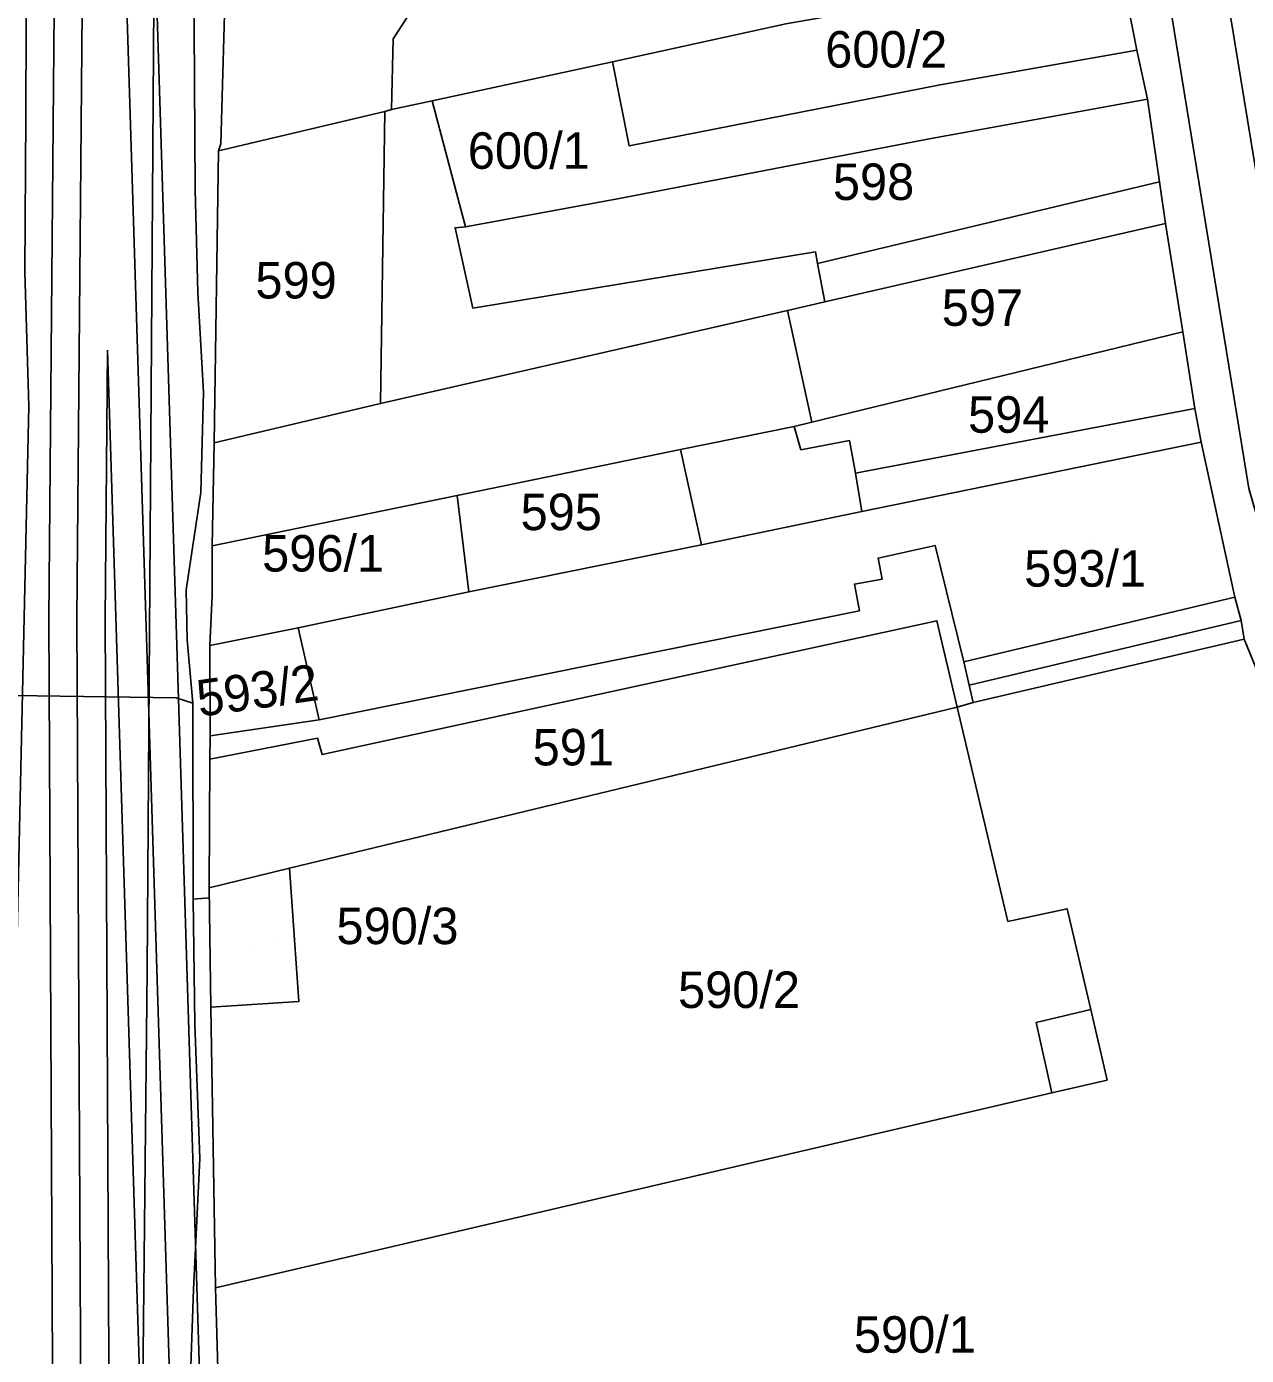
# Model space of a CAD drawing. Extents: x -263423 to -261326, y -1240067 to -1237864.
# Drawn here: x -263106.9 to -263040, y -1239293 to -1239220.1 of the extents above; entities that cross this region are included whole.
import ezdxf

# ---------------------------------------------------------------- set-up
doc = ezdxf.new("R2010")
doc.units = 0
for name, color, linetype in [('body_kn', 7, 'Continuous'), ('kladpar_druhypozemkov', 7, 'Continuous'), ('kladpar_hranice', 7, 'Continuous'), ('kladpar_parcelnecisla', 7, 'Continuous'), ('kladpar_plochy', 7, 'Continuous'), ('kladpar_sipky', 7, 'Continuous'), ('tarchy_linie', 7, 'Continuous'), ('zappar_hrandruhpozemk', 7, 'Continuous')]:
    doc.layers.add(name, color=color, linetype=linetype)

msp = doc.modelspace()

# ---------------------------------------------------------------- linework, layer by layer
at = {"layer": 'body_kn'}
for p, q in [((-263086.79, -1239220.81), (-263086.79, -1239220.81)), ((-263046, -1239221.43), (-263046, -1239221.43)), ((-263045.95, -1239221.7), (-263045.95, -1239221.7)), ((-263074.77, -1239222.07), (-263074.77, -1239222.07)), ((-263074.77, -1239222.07), (-263074.77, -1239222.07)), ((-263056.8, -1239223.33), (-263056.8, -1239223.33)), ((-263084.65, -1239224.22), (-263084.65, -1239224.22)), ((-263084.65, -1239224.22), (-263084.65, -1239224.22)), ((-263045.43, -1239224.12), (-263045.43, -1239224.12)), ((-263087.26, -1239224.8), (-263087.26, -1239224.8)), ((-263087.26, -1239224.8), (-263087.26, -1239224.8)), ((-263086.88, -1239224.68), (-263086.88, -1239224.68)), ((-263086.88, -1239224.68), (-263086.88, -1239224.68)), ((-263096.25, -1239226.57), (-263096.25, -1239226.57)), ((-263073.86, -1239226.68), (-263073.86, -1239226.68)), ((-263057.28, -1239226.28), (-263057.28, -1239226.28)), ((-263057.28, -1239226.28), (-263057.28, -1239226.28)), ((-263096.38, -1239226.95), (-263096.38, -1239226.95)), ((-263044.77, -1239228.65), (-263044.77, -1239228.65)), ((-263044.77, -1239228.65), (-263044.77, -1239228.65)), ((-263097.65, -1239229.09), (-263097.65, -1239229.09)), ((-263074.49, -1239229.59), (-263074.49, -1239229.59)), ((-263083.4, -1239231.17), (-263083.4, -1239231.17)), ((-263082.83, -1239231.12), (-263082.83, -1239231.12)), ((-263082.83, -1239231.12), (-263082.83, -1239231.12)), ((-263044.44, -1239230.94), (-263044.44, -1239230.94)), ((-263063.64, -1239232.49), (-263063.64, -1239232.49)), ((-263063.64, -1239232.49), (-263063.64, -1239232.49)), ((-263063.52, -1239233.13), (-263063.52, -1239233.13)), ((-263097.52, -1239234.73), (-263097.52, -1239234.73)), ((-263063.12, -1239235.24), (-263063.12, -1239235.24)), ((-263082.42, -1239235.58), (-263082.42, -1239235.58)), ((-263065.17, -1239235.7), (-263065.17, -1239235.7)), ((-263065.17, -1239235.7), (-263065.17, -1239235.7)), ((-263043.49, -1239236.87), (-263043.49, -1239236.87)), ((-263043.49, -1239236.87), (-263043.49, -1239236.87)), ((-263102.47, -1239237.88), (-263102.47, -1239237.88)), ((-263102.47, -1239237.88), (-263102.47, -1239237.88)), ((-263097.2, -1239240.18), (-263097.2, -1239240.18)), ((-263106.78, -1239240.96), (-263106.78, -1239240.96)), ((-263087.49, -1239240.81), (-263087.49, -1239240.81)), ((-263042.82, -1239241.08), (-263042.82, -1239241.08)), ((-263064.8, -1239242.06), (-263064.8, -1239242.06)), ((-263064.8, -1239242.06), (-263064.8, -1239242.06)), ((-263063.84, -1239241.83), (-263063.84, -1239241.83)), ((-263061.77, -1239242.83), (-263061.77, -1239242.83)), ((-263096.61, -1239242.96), (-263096.61, -1239242.96)), ((-263071.04, -1239243.33), (-263071.04, -1239243.33)), ((-263071.04, -1239243.33), (-263071.04, -1239243.33)), ((-263064.44, -1239243.34), (-263064.44, -1239243.34)), ((-263042.48, -1239242.93), (-263042.48, -1239242.93)), ((-263042.48, -1239242.93), (-263042.48, -1239242.93)), ((-263061.43, -1239244.62), (-263061.43, -1239244.62)), ((-263061.43, -1239244.62), (-263061.43, -1239244.62)), ((-263097.34, -1239245.69), (-263097.34, -1239245.69)), ((-263083.28, -1239245.86), (-263083.28, -1239245.86)), ((-263061.09, -1239246.72), (-263061.09, -1239246.72)), ((-263096.73, -1239248.61), (-263096.73, -1239248.61)), ((-263069.89, -1239248.56), (-263069.89, -1239248.56)), ((-263057.07, -1239248.59), (-263057.07, -1239248.59)), ((-263060.2, -1239249.28), (-263060.2, -1239249.28)), ((-263061.5, -1239250.71), (-263061.5, -1239250.71)), ((-263059.97, -1239250.43), (-263059.97, -1239250.43)), ((-263098.16, -1239251.03), (-263098.16, -1239251.03)), ((-263096.73, -1239251.35), (-263096.73, -1239251.35)), ((-263082.64, -1239251.14), (-263082.64, -1239251.14)), ((-263040.64, -1239251.42), (-263040.64, -1239251.42)), ((-263061.21, -1239252.18), (-263061.21, -1239252.18)), ((-263105.68, -1239252.61), (-263105.68, -1239252.61)), ((-263104.14, -1239252.62), (-263104.14, -1239252.62)), ((-263102.6, -1239252.63), (-263102.6, -1239252.63)), ((-263090.1, -1239252.7), (-263090.1, -1239252.7)), ((-263056.97, -1239252.72), (-263056.97, -1239252.72)), ((-263056.97, -1239252.72), (-263056.97, -1239252.72)), ((-263040.28, -1239252.7), (-263040.28, -1239252.7)), ((-263040.28, -1239252.7), (-263040.28, -1239252.7)), ((-263098.1, -1239253.77), (-263098.1, -1239253.77)), ((-263092.01, -1239253.1), (-263092.01, -1239253.1)), ((-263092.01, -1239253.1), (-263092.01, -1239253.1)), ((-263040.12, -1239253.72), (-263040.12, -1239253.72)), ((-263096.85, -1239254.08), (-263096.85, -1239254.08)), ((-263096.85, -1239254.08), (-263096.85, -1239254.08)), ((-263055.5, -1239254.98), (-263055.5, -1239254.98)), ((-263055.5, -1239254.98), (-263055.5, -1239254.98)), ((-263055.21, -1239256.25), (-263055.21, -1239256.25)), ((-263098.7, -1239256.94), (-263098.7, -1239256.94)), ((-263097.78, -1239257.24), (-263097.78, -1239257.24)), ((-263097.78, -1239257.24), (-263097.78, -1239257.24)), ((-263054.98, -1239257.21), (-263054.98, -1239257.21)), ((-263055.87, -1239257.45), (-263055.87, -1239257.45)), ((-263090.85, -1239258.15), (-263090.85, -1239258.15)), ((-263090.85, -1239258.15), (-263090.85, -1239258.15)), ((-263096.83, -1239259.03), (-263096.83, -1239259.03)), ((-263090.94, -1239259.16), (-263090.94, -1239259.16)), ((-263096.86, -1239260.3), (-263096.86, -1239260.3)), ((-263090.7, -1239260.06), (-263090.7, -1239260.06)), ((-263092.48, -1239266.29), (-263092.48, -1239266.29)), ((-263096.89, -1239267.36), (-263096.89, -1239267.36)), ((-263096.89, -1239267.36), (-263096.89, -1239267.36)), ((-263097.76, -1239267.99), (-263097.76, -1239267.99)), ((-263097.76, -1239267.99), (-263097.76, -1239267.99)), ((-263096.88, -1239267.91), (-263096.88, -1239267.91)), ((-263049.83, -1239268.51), (-263049.83, -1239268.51)), ((-263053.08, -1239269.2), (-263053.08, -1239269.2)), ((-263100.29, -1239271.86), (-263100.29, -1239271.86)), ((-263096.79, -1239273.91), (-263096.79, -1239273.91)), ((-263096.79, -1239273.91), (-263096.79, -1239273.91)), ((-263091.98, -1239273.6), (-263091.98, -1239273.6)), ((-263048.53, -1239274.04), (-263048.53, -1239274.04)), ((-263048.53, -1239274.04), (-263048.53, -1239274.04)), ((-263097.68, -1239274.83), (-263097.68, -1239274.83)), ((-263051.53, -1239274.75), (-263051.53, -1239274.75)), ((-263047.63, -1239277.9), (-263047.63, -1239277.9)), ((-263050.66, -1239278.61), (-263050.66, -1239278.61)), ((-263097.41, -1239282.2), (-263097.41, -1239282.2)), ((-263097.75, -1239289.39), (-263097.75, -1239289.39)), ((-263096.55, -1239289.29), (-263096.55, -1239289.29)), ((-263096.55, -1239289.29), (-263096.55, -1239289.29))]:
    msp.add_line(p, q, dxfattribs=at)
at = {"layer": 'kladpar_druhypozemkov'}
for p, q in [((-263060.34, -1239220.63), (-263060.34, -1239220.63)), ((-263078.96, -1239226.14), (-263078.96, -1239226.14)), ((-263060.1, -1239228.21), (-263060.1, -1239228.21)), ((-263092.1, -1239232.65), (-263092.1, -1239232.65)), ((-263054.6, -1239234.25), (-263054.6, -1239234.25)), ((-263053.4, -1239240.65), (-263053.4, -1239240.65)), ((-263077.5, -1239245.95), (-263077.5, -1239245.95)), ((-263090.41, -1239248.47), (-263090.41, -1239248.47)), ((-263048.6, -1239248.25), (-263048.6, -1239248.25)), ((-263094.2, -1239255.37), (-263094.2, -1239255.37)), ((-263077.4, -1239258.95), (-263077.4, -1239258.95)), ((-263094.59, -1239270.46), (-263094.59, -1239270.46)), ((-263067.16, -1239271.69), (-263067.16, -1239271.69)), ((-263057.7, -1239290.84), (-263057.7, -1239290.84))]:
    msp.add_line(p, q, dxfattribs=at)
at = {"layer": 'kladpar_hranice'}
for points in [[(-263095, -1239164.07), (-263095.44, -1239181.7), (-263095.94, -1239195.05), (-263096.19, -1239200.97), (-263096.28, -1239207.57), (-263095.7, -1239207.46), (-263095.97, -1239216.86), (-263096.25, -1239226.57), (-263096.38, -1239226.95), (-263096.61, -1239242.96), (-263096.73, -1239248.61), (-263096.73, -1239251.35), (-263096.85, -1239254.08), (-263096.83, -1239259.03), (-263096.86, -1239260.3), (-263096.89, -1239267.36), (-263096.79, -1239273.91), (-263096.55, -1239289.29), (-263096.19, -1239301.34)], [(-263048.58, -1239205.94), (-263047.75, -1239211.23), (-263047.48, -1239213.21), (-263046.92, -1239216.78), (-263065.26, -1239220), (-263074.77, -1239222.07), (-263084.65, -1239224.22), (-263086.88, -1239224.68), (-263087.26, -1239224.8), (-263096.38, -1239226.95), (-263096.25, -1239226.57), (-263095.97, -1239216.86), (-263091, -1239215.89), (-263084.42, -1239213.8), (-263067.07, -1239209.54), (-263048.58, -1239205.94)], [(-263074.77, -1239222.07), (-263065.26, -1239220), (-263046.92, -1239216.78), (-263046, -1239221.43), (-263056.8, -1239223.33), (-263073.86, -1239226.68), (-263074.77, -1239222.07)], [(-263038.31, -1239258.15), (-263040.12, -1239253.72), (-263040.28, -1239252.7), (-263040.64, -1239251.42), (-263042.48, -1239242.93), (-263042.82, -1239241.08), (-263043.49, -1239236.87), (-263044.44, -1239230.94), (-263044.77, -1239228.65), (-263045.43, -1239224.12), (-263045.95, -1239221.7), (-263046, -1239221.43), (-263046.92, -1239216.78)], [(-263084.65, -1239224.22), (-263074.77, -1239222.07), (-263073.86, -1239226.68), (-263056.8, -1239223.33), (-263046, -1239221.43), (-263045.95, -1239221.7), (-263045.43, -1239224.12), (-263057.28, -1239226.28), (-263074.49, -1239229.59), (-263082.83, -1239231.12), (-263084.65, -1239224.22)], [(-263057.28, -1239226.28), (-263045.43, -1239224.12), (-263044.77, -1239228.65), (-263044.44, -1239230.94), (-263063.12, -1239235.24), (-263065.17, -1239235.7), (-263087.49, -1239240.81), (-263087.26, -1239224.8), (-263086.88, -1239224.68), (-263084.65, -1239224.22), (-263082.83, -1239231.12), (-263074.49, -1239229.59), (-263057.28, -1239226.28)], [(-263087.26, -1239224.8), (-263087.49, -1239240.81), (-263096.61, -1239242.96), (-263096.38, -1239226.95), (-263087.26, -1239224.8)], [(-263065.17, -1239235.7), (-263063.12, -1239235.24), (-263044.44, -1239230.94), (-263043.49, -1239236.87), (-263063.84, -1239241.83), (-263064.8, -1239242.06), (-263071.04, -1239243.33), (-263083.28, -1239245.86), (-263096.73, -1239248.61), (-263096.61, -1239242.96), (-263087.49, -1239240.81), (-263065.17, -1239235.7)], [(-263043.49, -1239236.87), (-263042.82, -1239241.08), (-263042.48, -1239242.93), (-263061.09, -1239246.72), (-263069.89, -1239248.56), (-263071.04, -1239243.33), (-263064.8, -1239242.06), (-263063.84, -1239241.83), (-263043.49, -1239236.87)], [(-263042.48, -1239242.93), (-263040.64, -1239251.42), (-263040.28, -1239252.7), (-263040.12, -1239253.72), (-263054.98, -1239257.21), (-263055.87, -1239257.45), (-263056.97, -1239252.72), (-263090.7, -1239260.06), (-263090.94, -1239259.16), (-263096.86, -1239260.3), (-263096.83, -1239259.03), (-263090.85, -1239258.15), (-263092.01, -1239253.1), (-263090.1, -1239252.7), (-263082.64, -1239251.14), (-263069.89, -1239248.56), (-263061.09, -1239246.72), (-263042.48, -1239242.93)], [(-263071.04, -1239243.33), (-263069.89, -1239248.56), (-263082.64, -1239251.14), (-263083.28, -1239245.86), (-263071.04, -1239243.33)], [(-263096.85, -1239254.08), (-263096.73, -1239251.35), (-263096.73, -1239248.61), (-263083.28, -1239245.86), (-263082.64, -1239251.14), (-263090.1, -1239252.7), (-263092.01, -1239253.1), (-263096.85, -1239254.08)], [(-263056.97, -1239252.72), (-263055.87, -1239257.45), (-263092.48, -1239266.29), (-263096.89, -1239267.36), (-263096.86, -1239260.3), (-263090.94, -1239259.16), (-263090.7, -1239260.06), (-263056.97, -1239252.72)], [(-263092.01, -1239253.1), (-263090.85, -1239258.15), (-263096.83, -1239259.03), (-263096.85, -1239254.08), (-263092.01, -1239253.1)], [(-263096.55, -1239289.29), (-263050.66, -1239278.61), (-263051.53, -1239274.75), (-263048.53, -1239274.04), (-263049.83, -1239268.51), (-263053.08, -1239269.2), (-263055.87, -1239257.45), (-263054.98, -1239257.21), (-263040.12, -1239253.72), (-263038.31, -1239258.15), (-263027.41, -1239296.38), (-263069.94, -1239305.75), (-263095.43, -1239310.79), (-263095.55, -1239310.47), (-263096.38, -1239301.87), (-263096.18, -1239301.56), (-263096.19, -1239301.34), (-263096.55, -1239289.29)], [(-263096.79, -1239273.91), (-263091.98, -1239273.6), (-263092.48, -1239266.29), (-263055.87, -1239257.45), (-263053.08, -1239269.2), (-263049.83, -1239268.51), (-263048.53, -1239274.04), (-263051.53, -1239274.75), (-263050.66, -1239278.61), (-263096.55, -1239289.29), (-263096.79, -1239273.91)], [(-263096.89, -1239267.36), (-263092.48, -1239266.29), (-263091.98, -1239273.6), (-263096.79, -1239273.91), (-263096.89, -1239267.36)]]:
    msp.add_lwpolyline(points, dxfattribs=at)
at = {"layer": 'kladpar_plochy'}
for points in [[(-263095, -1239164.07), (-263095.44, -1239181.7), (-263095.94, -1239195.05), (-263096.19, -1239200.97), (-263096.28, -1239207.57), (-263095.7, -1239207.46), (-263095.97, -1239216.86), (-263096.25, -1239226.57), (-263096.38, -1239226.95), (-263096.61, -1239242.96), (-263096.73, -1239248.61), (-263096.73, -1239251.35), (-263096.85, -1239254.08), (-263096.83, -1239259.03), (-263096.86, -1239260.3), (-263096.89, -1239267.36), (-263096.79, -1239273.91), (-263096.55, -1239289.29), (-263096.19, -1239301.34)], [(-263038.31, -1239258.15), (-263040.12, -1239253.72), (-263040.28, -1239252.7), (-263040.64, -1239251.42), (-263042.48, -1239242.93), (-263042.82, -1239241.08), (-263043.49, -1239236.87), (-263044.44, -1239230.94), (-263044.77, -1239228.65), (-263045.43, -1239224.12), (-263045.95, -1239221.7), (-263046, -1239221.43), (-263046.92, -1239216.78)]]:
    msp.add_lwpolyline(points, dxfattribs=at)
for points in [[(-263048.58, -1239205.94), (-263047.75, -1239211.23), (-263047.48, -1239213.21), (-263046.92, -1239216.78), (-263065.26, -1239220), (-263074.77, -1239222.07), (-263084.65, -1239224.22), (-263086.88, -1239224.68), (-263087.26, -1239224.8), (-263096.38, -1239226.95), (-263096.25, -1239226.57), (-263095.97, -1239216.86), (-263091, -1239215.89), (-263084.42, -1239213.8), (-263067.07, -1239209.54)], [(-263074.77, -1239222.07), (-263065.26, -1239220), (-263046.92, -1239216.78), (-263046, -1239221.43), (-263056.8, -1239223.33), (-263073.86, -1239226.68)], [(-263084.65, -1239224.22), (-263074.77, -1239222.07), (-263073.86, -1239226.68), (-263056.8, -1239223.33), (-263046, -1239221.43), (-263045.95, -1239221.7), (-263045.43, -1239224.12), (-263057.28, -1239226.28), (-263074.49, -1239229.59), (-263082.83, -1239231.12)], [(-263057.28, -1239226.28), (-263045.43, -1239224.12), (-263044.77, -1239228.65), (-263044.44, -1239230.94), (-263063.12, -1239235.24), (-263065.17, -1239235.7), (-263087.49, -1239240.81), (-263087.26, -1239224.8), (-263086.88, -1239224.68), (-263084.65, -1239224.22), (-263082.83, -1239231.12), (-263074.49, -1239229.59)], [(-263087.26, -1239224.8), (-263087.49, -1239240.81), (-263096.61, -1239242.96), (-263096.38, -1239226.95)], [(-263065.17, -1239235.7), (-263063.12, -1239235.24), (-263044.44, -1239230.94), (-263043.49, -1239236.87), (-263063.84, -1239241.83), (-263064.8, -1239242.06), (-263071.04, -1239243.33), (-263083.28, -1239245.86), (-263096.73, -1239248.61), (-263096.61, -1239242.96), (-263087.49, -1239240.81)], [(-263043.49, -1239236.87), (-263042.82, -1239241.08), (-263042.48, -1239242.93), (-263061.09, -1239246.72), (-263069.89, -1239248.56), (-263071.04, -1239243.33), (-263064.8, -1239242.06), (-263063.84, -1239241.83)], [(-263042.48, -1239242.93), (-263040.64, -1239251.42), (-263040.28, -1239252.7), (-263040.12, -1239253.72), (-263054.98, -1239257.21), (-263055.87, -1239257.45), (-263056.97, -1239252.72), (-263090.7, -1239260.06), (-263090.94, -1239259.16), (-263096.86, -1239260.3), (-263096.83, -1239259.03), (-263090.85, -1239258.15), (-263092.01, -1239253.1), (-263090.1, -1239252.7), (-263082.64, -1239251.14), (-263069.89, -1239248.56), (-263061.09, -1239246.72)], [(-263071.04, -1239243.33), (-263069.89, -1239248.56), (-263082.64, -1239251.14), (-263083.28, -1239245.86)], [(-263096.85, -1239254.08), (-263096.73, -1239251.35), (-263096.73, -1239248.61), (-263083.28, -1239245.86), (-263082.64, -1239251.14), (-263090.1, -1239252.7), (-263092.01, -1239253.1)], [(-263056.97, -1239252.72), (-263055.87, -1239257.45), (-263092.48, -1239266.29), (-263096.89, -1239267.36), (-263096.86, -1239260.3), (-263090.94, -1239259.16), (-263090.7, -1239260.06)], [(-263092.01, -1239253.1), (-263090.85, -1239258.15), (-263096.83, -1239259.03), (-263096.85, -1239254.08)], [(-263096.55, -1239289.29), (-263050.66, -1239278.61), (-263051.53, -1239274.75), (-263048.53, -1239274.04), (-263049.83, -1239268.51), (-263053.08, -1239269.2), (-263055.87, -1239257.45), (-263054.98, -1239257.21), (-263040.12, -1239253.72), (-263038.31, -1239258.15), (-263027.41, -1239296.38), (-263069.94, -1239305.75), (-263095.43, -1239310.79), (-263095.55, -1239310.47), (-263096.38, -1239301.87), (-263096.18, -1239301.56), (-263096.19, -1239301.34)], [(-263096.79, -1239273.91), (-263091.98, -1239273.6), (-263092.48, -1239266.29), (-263055.87, -1239257.45), (-263053.08, -1239269.2), (-263049.83, -1239268.51), (-263048.53, -1239274.04), (-263051.53, -1239274.75), (-263050.66, -1239278.61), (-263096.55, -1239289.29)], [(-263096.89, -1239267.36), (-263092.48, -1239266.29), (-263091.98, -1239273.6), (-263096.79, -1239273.91)]]:
    msp.add_lwpolyline(points, close=True, dxfattribs=at)
at = {"layer": 'kladpar_sipky'}
msp.add_line((-263093.21, -1239270.13), (-263093.21, -1239270.13), dxfattribs=at)
at = {"layer": 'tarchy_linie'}
for p, q in [((-263101.54, -1239214.85), (-263098.22, -1239321.11)), ((-263097.76, -1239267.99), (-263096.88, -1239267.91))]:
    msp.add_line(p, q, dxfattribs=at)
for points in [[(-263020.65, -1239299.35), (-263024.79, -1239284.47), (-263030.37, -1239265.53), (-263036.29, -1239245.27), (-263039.21, -1239229.72), (-263041.4, -1239216.31), (-263041.14, -1239214.25), (-263041.91, -1239211.3), (-263041.7, -1239210.32), (-263041.97, -1239208.72), (-263045.72, -1239188.7), (-263047.17, -1239180.64), (-263048.17, -1239178.9), (-263052.43, -1239156.39), (-263054.49, -1239142.21), (-263054.74, -1239142.2), (-263056.2, -1239134.52), (-263061.14, -1239108.88), (-263067.31, -1239082.07)], [(-263103.37, -1239083.4), (-263102.8, -1239096.58), (-263103.32, -1239158.75), (-263104.14, -1239252.62), (-263103.82, -1239317.3)], [(-263098.59, -1239086.13), (-263098.74, -1239108.93), (-263099.12, -1239161.69), (-263099.89, -1239214.84), (-263096.78, -1239314.41), (-263062.62, -1239308.12), (-263021.11, -1239297.7), (-263020.69, -1239299.21), (-263019.74, -1239301.9), (-263019.16, -1239303.51), (-263056.49, -1239314.64), (-263096.14, -1239322.43), (-263094.9, -1239331.23), (-263090.75, -1239392.27), (-263090.11, -1239403.42), (-263089.49, -1239413.16)], [(-263160.93, -1239324.5), (-263105.37, -1239315.96), (-263105.68, -1239252.61), (-263104.86, -1239158.74), (-263104.34, -1239096.65), (-263104.75, -1239087.02)], [(-263107.31, -1239114.15), (-263098.55, -1239115.71), (-263095.85, -1239116.75), (-263096.04, -1239127.34), (-263096.07, -1239141.28), (-263096.6, -1239156.18), (-263096.44, -1239163.78), (-263096.75, -1239179.84), (-263097.44, -1239197.16), (-263097.75, -1239214.26), (-263097.65, -1239229.09), (-263097.52, -1239234.73), (-263097.2, -1239240.18), (-263097.34, -1239245.69), (-263098.16, -1239251.03), (-263098.1, -1239253.77), (-263097.78, -1239257.24), (-263097.76, -1239267.99), (-263097.68, -1239274.83), (-263097.41, -1239282.2), (-263097.75, -1239289.39), (-263098.01, -1239296.76)], [(-263102.47, -1239237.88), (-263100.06, -1239315.02), (-263102.29, -1239315.43), (-263102.6, -1239252.63), (-263102.47, -1239237.88)], [(-263097.78, -1239257.24), (-263098.7, -1239256.94), (-263108.88, -1239256.8), (-263110.01, -1239257.16)]]:
    msp.add_lwpolyline(points, dxfattribs=at)
at = {"layer": 'zappar_hrandruhpozemk'}
for p, q in [((-263044.77, -1239228.65), (-263063.52, -1239233.13)), ((-263082.42, -1239235.58), (-263063.64, -1239232.49)), ((-263065.17, -1239235.7), (-263063.84, -1239241.83)), ((-263061.43, -1239244.62), (-263042.82, -1239241.08)), ((-263064.8, -1239242.06), (-263064.44, -1239243.34)), ((-263064.44, -1239243.34), (-263061.77, -1239242.83)), ((-263055.5, -1239254.98), (-263040.64, -1239251.42)), ((-263090.85, -1239258.15), (-263061.21, -1239252.18)), ((-263040.28, -1239252.7), (-263055.21, -1239256.25)), ((-263048.53, -1239274.04), (-263047.63, -1239277.9)), ((-263047.63, -1239277.9), (-263050.66, -1239278.61))]:
    msp.add_line(p, q, dxfattribs=at)
for points in [[(-263026.65, -1239299.26), (-263025.94, -1239298.77), (-263025.42, -1239298.08), (-263025.08, -1239297.45), (-263024.94, -1239296.82), (-263025.11, -1239295.8), (-263032.38, -1239271.3), (-263039.87, -1239245.47), (-263044.79, -1239215.3), (-263047.8, -1239196.24)], [(-263100.69, -1239310.36), (-263100.29, -1239271.86), (-263099.8, -1239200.32)], [(-263106.87, -1239204.61), (-263106.94, -1239225.07), (-263107, -1239233.58), (-263106.78, -1239240.96), (-263107.51, -1239274.05), (-263108.24, -1239310.13)], [(-263086.88, -1239224.68), (-263086.79, -1239220.81), (-263085.81, -1239219.3)], [(-263082.83, -1239231.12), (-263083.4, -1239231.17), (-263082.42, -1239235.58)], [(-263063.64, -1239232.49), (-263063.52, -1239233.13), (-263063.12, -1239235.24)], [(-263061.77, -1239242.83), (-263061.43, -1239244.62), (-263061.09, -1239246.72)], [(-263061.21, -1239252.18), (-263061.5, -1239250.71), (-263059.97, -1239250.43), (-263060.2, -1239249.28), (-263057.07, -1239248.59), (-263055.5, -1239254.98), (-263055.21, -1239256.25), (-263054.98, -1239257.21)]]:
    msp.add_lwpolyline(points, dxfattribs=at)

# ---------------------------------------------------------------- texts
at = {"layer": 'kladpar_parcelnecisla'}
for s, p in [('600/2', (-263063.099, -1239222.39)), ('600/1', (-263082.703, -1239227.94)), ('598', (-263062.678, -1239229.65)), ('599', (-263094.354, -1239235.05)), ('597', (-263056.707, -1239236.55)), ('594', (-263055.264, -1239242.41)), ('595', (-263079.809, -1239247.75)), ('596/1', (-263093.985, -1239250.02)), ('593/1', (-263052.187, -1239250.85)), ('591', (-263079.145, -1239260.65)), ('590/3', (-263089.908, -1239270.45)), ('590/2', (-263071.172, -1239273.95)), ('590/1', (-263061.526, -1239292.85))]:
    msp.add_text(s, height=2, dxfattribs=at).set_placement(p)
msp.add_text('593/2', height=2, rotation=8, dxfattribs=at).set_placement((-263097.422, -1239257.986))

doc.saveas('drawing.dxf')
